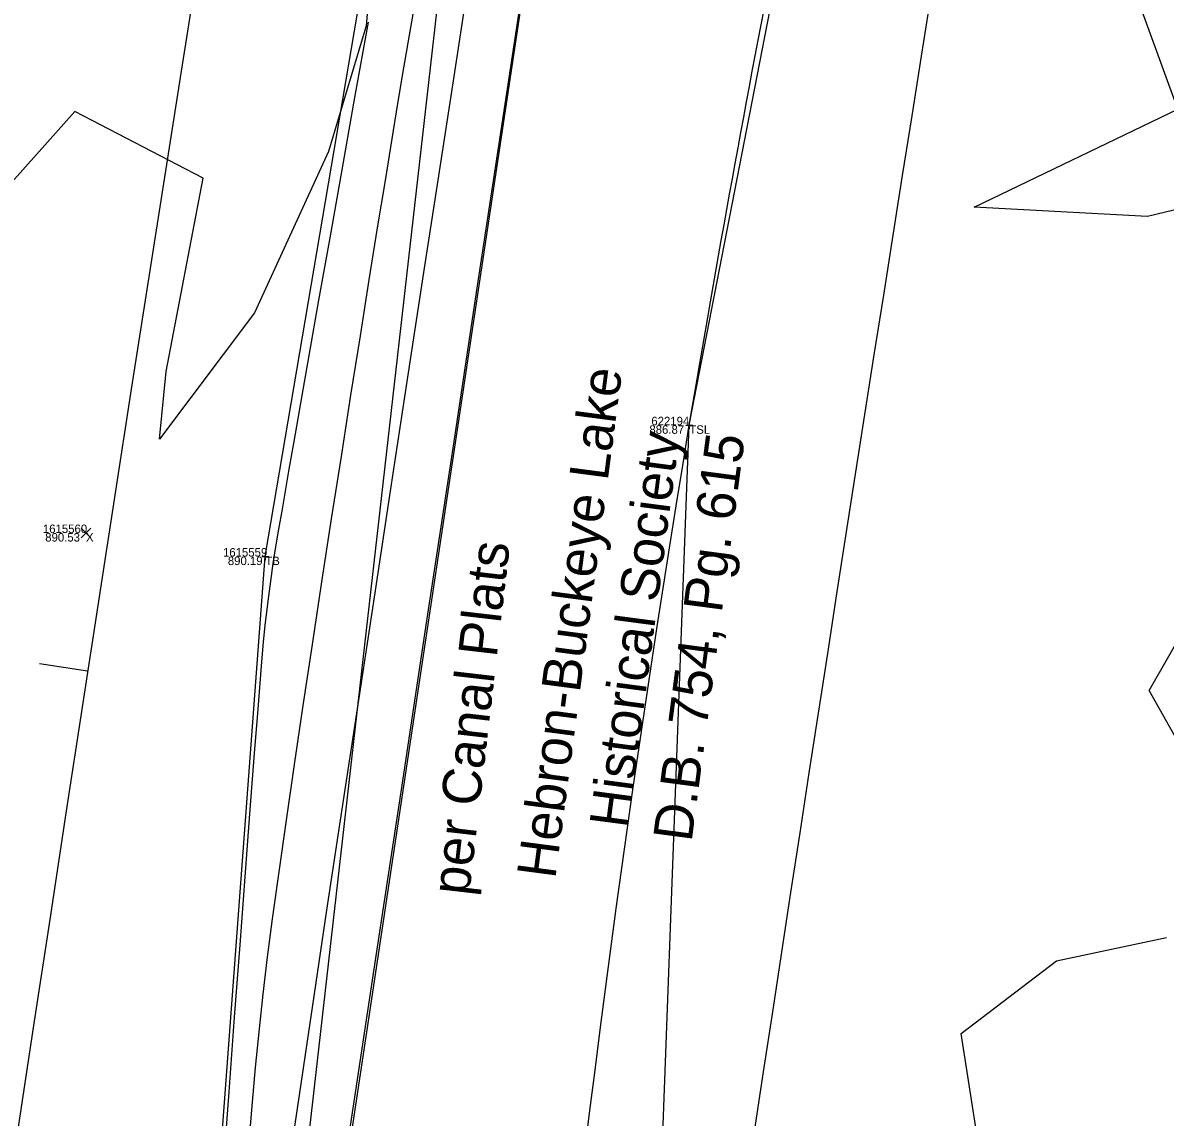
# Model space of a CAD drawing. Extents: x 1957117 to 1971063, y 701601 to 715861.
# Drawn here: x 1962801.13 to 1962848.18, y 703775.74 to 703820.81 of the extents above; entities that cross this region are included whole.
import ezdxf

# ---------------------------------------------------------------- set-up
doc = ezdxf.new("R2010")
doc.units = 0
for name, color, linetype in [('AP_X_Lights', 7, 'Continuous'), ('DT_X_Break_Line', 7, 'Continuous'), ('DT_X_Contour_Major', 7, 'Continuous'), ('DT_X_Contour_Minor', 7, 'Continuous'), ('DT_X_TIN_Hull', 7, 'Continuous'), ('GE_X_CL_20', 7, 'Continuous'), ('HY_X_Water_Edge', 7, 'Continuous'), ('PV_P_Drive', 7, 'Continuous'), ('PV_P_Shoulder', 7, 'Continuous'), ('RS_Raster1', 7, 'Continuous'), ('RW_X_Esmt_RR', 7, 'Continuous'), ('RW_X_Fee_RW', 7, 'Continuous'), ('RW_X_Text', 7, 'Continuous'), ('SC_Scratch1', 7, 'Continuous'), ('VG_X_Tree_Line_Rt', 7, 'Continuous')]:
    doc.layers.add(name, color=color, linetype=linetype)

msp = doc.modelspace()

# ---------------------------------------------------------------- linework, layer by layer
at = {"layer": 'AP_X_Lights'}
for p, q in [((1962803.538, 703799.601), (1962803.926, 703799.991)), ((1962803.538, 703799.991), (1962803.926, 703799.601))]:
    msp.add_line(p, q, dxfattribs=at)
at = {"layer": 'DT_X_Break_Line'}
for points in [[(1962943.949, 704328.022), (1962905.467, 704230.979), (1962897.382, 704180.529), (1962884.517, 704141.123), (1962873.17, 704092.531), (1962861.357, 704043.493), (1962859.494, 703994.644), (1962847.336, 703945.791), (1962836.6, 703895.416), (1962825.781, 703849.035), (1962810.838, 703749.706), (1962817.97, 703697.316), (1962817.962, 703593.874), (1962775.136, 703505.909), (1962781.746, 703450.546)], [(1962773.34, 703451.658), (1962770.93, 703504.314), (1962788.88, 703601.143), (1962786.588, 703649.417), (1962805.729, 703698.412), (1962807.65, 703752.461), (1962811.117, 703798.827), (1962819.396, 703847.658), (1962831.04, 703896.555), (1962840.848, 703945.281), (1962846.53, 703997.82), (1962856.691, 704040.715), (1962869.943, 704092.882), (1962875.651, 704142.958), (1962884.844, 704183.087), (1962898.502, 704228.866), (1962909.862, 704285.214)]]:
    msp.add_lwpolyline(points, dxfattribs=at)
at = {"layer": 'DT_X_Contour_Major'}
msp.add_lwpolyline([(1962815.354, 703820.836), (1962814.798, 703817.732), (1962814.267, 703814.756), (1962813.769, 703811.959), (1962813.313, 703809.391), (1962812.909, 703807.104), (1962812.564, 703805.148), (1962812.288, 703803.572), (1962812.089, 703802.429), (1962811.976, 703801.767), (1962811.808, 703800.776), (1962811.667, 703799.952), (1962811.544, 703799.229), (1962811.433, 703798.538), (1962811.327, 703797.812), (1962811.218, 703796.985), (1962811.101, 703795.988), (1962811.036, 703795.315), (1962810.937, 703794.148), (1962810.807, 703792.541), (1962810.651, 703790.551), (1962810.472, 703788.232), (1962810.275, 703785.64), (1962810.063, 703782.83), (1962809.84, 703779.858), (1962809.611, 703776.779), (1962809.38, 703773.648)], dxfattribs=at)
msp.add_lwpolyline([(1962815.354, 703820.836), (1962814.798, 703817.732), (1962814.267, 703814.756), (1962813.769, 703811.959), (1962813.313, 703809.391), (1962812.909, 703807.104), (1962812.564, 703805.148), (1962812.288, 703803.572), (1962812.089, 703802.429), (1962811.976, 703801.767), (1962811.808, 703800.776), (1962811.667, 703799.952), (1962811.544, 703799.229), (1962811.433, 703798.538), (1962811.327, 703797.812), (1962811.218, 703796.985), (1962811.101, 703795.988), (1962811.036, 703795.315), (1962810.937, 703794.148), (1962810.807, 703792.541), (1962810.651, 703790.551), (1962810.472, 703788.232), (1962810.275, 703785.64), (1962810.063, 703782.83), (1962809.84, 703779.858), (1962809.611, 703776.779), (1962809.38, 703773.648)], dxfattribs=at)
at = {"layer": 'DT_X_Contour_Minor'}
for points in [[(1962821.891, 703823.451), (1962820.915, 703817.01), (1962819.891, 703810.25), (1962818.839, 703803.297), (1962817.776, 703796.279), (1962816.723, 703789.322), (1962815.698, 703782.554), (1962814.721, 703776.101), (1962813.812, 703770.091)], [(1962821.891, 703823.451), (1962820.915, 703817.01), (1962819.891, 703810.25), (1962818.839, 703803.297), (1962817.776, 703796.279), (1962816.723, 703789.322), (1962815.698, 703782.554), (1962814.721, 703776.101), (1962813.812, 703770.091)], [(1962817.409, 703822.43), (1962817.097, 703820.62), (1962816.815, 703818.963), (1962816.567, 703817.486), (1962816.328, 703816.041), (1962816.048, 703814.325), (1962815.732, 703812.374), (1962815.387, 703810.226), (1962815.019, 703807.916), (1962814.633, 703805.48), (1962814.237, 703802.956), (1962813.836, 703800.378), (1962813.436, 703797.785), (1962813.043, 703795.211), (1962812.664, 703792.693), (1962812.305, 703790.268), (1962811.971, 703787.972), (1962811.669, 703785.841), (1962811.405, 703783.912), (1962811.185, 703782.22), (1962811.015, 703780.803), (1962810.862, 703779.369), (1962810.707, 703777.775), (1962810.551, 703776.044), (1962810.395, 703774.199)], [(1962817.409, 703822.43), (1962817.097, 703820.62), (1962816.815, 703818.963), (1962816.567, 703817.486), (1962816.328, 703816.041), (1962816.048, 703814.325), (1962815.732, 703812.374), (1962815.387, 703810.226), (1962815.019, 703807.916), (1962814.633, 703805.48), (1962814.237, 703802.956), (1962813.836, 703800.378), (1962813.436, 703797.785), (1962813.043, 703795.211), (1962812.664, 703792.693), (1962812.305, 703790.268), (1962811.971, 703787.972), (1962811.669, 703785.841), (1962811.405, 703783.912), (1962811.185, 703782.22), (1962811.015, 703780.803), (1962810.862, 703779.369), (1962810.707, 703777.775), (1962810.551, 703776.044), (1962810.395, 703774.199)], [(1962819.41, 703822.042), (1962818.852, 703818.427), (1962818.249, 703814.51), (1962817.612, 703810.357), (1962816.95, 703806.036), (1962816.275, 703801.614), (1962815.596, 703797.159), (1962814.925, 703792.738), (1962814.271, 703788.418), (1962813.645, 703784.268), (1962813.058, 703780.355), (1962812.52, 703776.745), (1962812.041, 703773.507)], [(1962819.41, 703822.042), (1962818.852, 703818.427), (1962818.249, 703814.51), (1962817.612, 703810.357), (1962816.95, 703806.036), (1962816.275, 703801.614), (1962815.596, 703797.159), (1962814.925, 703792.738), (1962814.271, 703788.418), (1962813.645, 703784.268), (1962813.058, 703780.355), (1962812.52, 703776.745), (1962812.041, 703773.507)]]:
    msp.add_lwpolyline(points, dxfattribs=at)
at = {"layer": 'DT_X_TIN_Hull'}
msp.add_lwpolyline([(1962804.686, 703399.836), (1962817.962, 703593.874), (1962817.97, 703697.316), (1962826.397, 703745.681), (1962828.582, 703804.235), (1962836.461, 703844.734), (1962850.687, 703896.004), (1962867.251, 703938.846), (1962873.848, 703992.355), (1962884.135, 704091.371), (1962891.241, 704140.854), (1962897.382, 704180.529), (1962905.467, 704230.979), (1962909.862, 704285.214)], dxfattribs=at)
at = {"layer": 'GE_X_CL_20'}
msp.add_line((1962803.8, 703794.102), (1962801.823, 703794.406), dxfattribs=at)
msp.add_arc((1968466.781, 702923.066), 5729.578, 166.495347, 177.813939, dxfattribs=at)
at = {"layer": 'HY_X_Water_Edge'}
msp.add_spline([(1963191.723, 701994.048), (1963062.047, 702441.167), (1962863.491, 703169.356), (1962827.53, 703438.691), (1962823.213, 703537.412), (1962817.962, 703593.874), (1962817.97, 703697.316), (1962828.582, 703804.235), (1962836.461, 703844.734), (1962850.687, 703896.004), (1962867.251, 703938.846), (1962873.848, 703992.355), (1962884.135, 704091.371), (1962891.241, 704140.854), (1962897.382, 704180.529), (1962905.467, 704230.979), (1962943.949, 704328.022), (1962948.537, 704378.842), (1962964.114, 704426.264), (1963004.885, 704570.73), (1963042.054, 704716.522), (1963062.038, 704814.417), (1963072.171, 704860.237), (1963090.023, 704956.798), (1963107.066, 705031.783), (1963133.773, 705105.742), (1963148.685, 705206.74), (1963175.48, 705301.059), (1963191.635, 705353.417), (1963210.988, 705447.286), (1963219.532, 705497.27), (1963230.124, 705549.475), (1963251.052, 705591.159), (1963275.289, 705693.429), (1963292.982, 705784.032), (1963302.841, 705839.645), (1963335.126, 705936.766), (1963359.752, 706046.75), (1963389.133, 706177.299), (1963417.827, 706273.456), (1963475.868, 706451.902), (1963533.782, 706640.53), (1963553.86, 706696.984), (1963580.184, 706715.425), (1963609.172, 706718.73), (1963617.062, 706714.691), (1963619.447, 706694.678), (1963564.282, 706533.07), (1963531.853, 706395.229), (1963434.4, 706006.96), (1963354.09, 705679.186), (1963237.513, 705206.07), (1963167.369, 704892.962), (1963059.145, 704434.176), (1962907.914, 703908.742), (1962877.458, 703703.326), (1962898.357, 703412.121), (1962942.65, 703052.267), (1963048.963, 702674.866), (1963191.468, 702189.666), (1963245.396, 702019.832)], degree=3, dxfattribs=at)
at = {"layer": 'PV_P_Drive'}
for p, q in [((1962828.582, 703804.381), (1962828.582, 703804.089)), ((1962828.436, 703804.235), (1962828.728, 703804.235)), ((1962828.582, 703804.235), (1962828.582, 703804.235)), ((1962810.971, 703798.827), (1962811.263, 703798.827)), ((1962811.117, 703798.973), (1962811.117, 703798.681)), ((1962811.117, 703798.827), (1962811.117, 703798.827))]:
    msp.add_line(p, q, dxfattribs=at)
at = {"layer": 'RW_X_Esmt_RR'}
for radius, start, end in [(5759.578, 166.4953469, 172.9409494), (5699.578, 166.495347, 172.904425)]:
    msp.add_arc((1968466.781, 702923.066), radius, start, end, dxfattribs=at)
at = {"layer": 'RW_X_Fee_RW'}
msp.add_line((1962801.599, 703675.692), (1962825.007, 703881.15), dxfattribs=at)
at = {"layer": 'VG_X_Tree_Line_Rt'}
for points in [[(1962815.695, 703825.664), (1962815.266, 703820.685), (1962813.717, 703815.516), (1962810.67, 703808.862), (1962806.76, 703803.665), (1962807.036, 703806.452), (1962808.558, 703814.415), (1962803.274, 703817.155), (1962798.517, 703811.844), (1962794.472, 703815.733), (1962790.046, 703819.16), (1962783.69, 703818.478), (1962777.971, 703815.405), (1962774.967, 703809.199), (1962770.511, 703809.704), (1962765.701, 703809.038), (1962763.216, 703803.002), (1962761.225, 703800.088), (1962760.088, 703793.273), (1962767.146, 703783.825), (1962772.425, 703779.882), (1962774.32, 703779.389), (1962775.496, 703772.648)], [(1962851.285, 703813.754), (1962847.447, 703812.83), (1962840.311, 703813.214), (1962848.706, 703817.253), (1962846.763, 703822.591)], [(1962849.947, 703789.004), (1962847.522, 703793.308), (1962849.899, 703797.451)], [(1962840.838, 703772.4), (1962839.775, 703779.185), (1962843.699, 703782.181), (1962848.229, 703783.136)]]:
    msp.add_lwpolyline(points, dxfattribs=at)

# ---------------------------------------------------------------- texts
at = {"layer": 'PV_P_Shoulder'}
for s, p in [('886.87', (1962826.937, 703803.885)), ('890.53', (1962802.054, 703799.446)), ('890.19', (1962809.574, 703798.477))]:
    msp.add_text(s, height=0.35, dxfattribs=at).set_placement(p)
at = {"layer": 'RS_Raster1'}
for s, p in [('622194', (1962827.017, 703804.235)), ('1615560', (1962801.958, 703799.796)), ('1615559', (1962809.376, 703798.827))]:
    msp.add_text(s, height=0.35, dxfattribs=at).set_placement(p)
at = {"layer": 'RW_X_Text'}
for s, rotation, p in [('Hebron-Buckeye Lake', 82.5005, (1962823.06, 703785.523)), ('Historical Society', 82.5005, (1962826.05, 703787.601)), ('D.B. 754, Pg. 615', 82.5005, (1962828.673, 703787.041)), ('per Canal Plats', 83.3815, (1962819.508, 703784.833))]:
    msp.add_text(s, height=1.6, rotation=rotation, dxfattribs=at).set_placement(p)
at = {"layer": 'SC_Scratch1'}
for s, p in [('TSL', (1962828.582, 703803.885)), ('X', (1962803.732, 703799.446)), ('TB', (1962811.117, 703798.477))]:
    msp.add_text(s, height=0.35, dxfattribs=at).set_placement(p)

doc.saveas('drawing.dxf')
